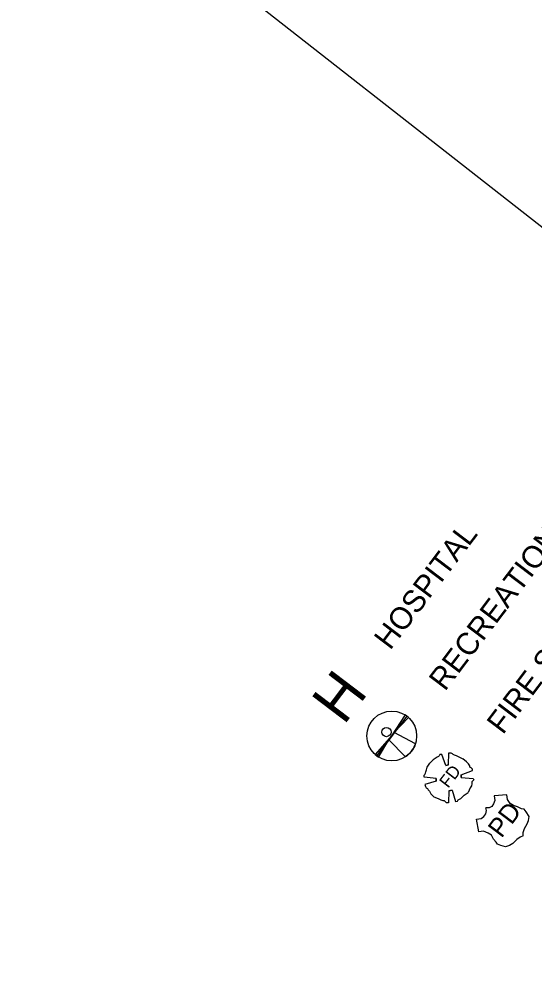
# Model space of a CAD drawing. Extents: x 586326 to 623965, y 4819854 to 4857850.
# Drawn here: x 608409 to 610982, y 4848747 to 4853470 of the extents above; entities that cross this region are included whole.
import ezdxf

# ---------------------------------------------------------------- set-up
doc = ezdxf.new("R2010")
doc.units = 0
doc.layers.add('City Border', color=7, linetype='Continuous')
doc.layers.add('Legend', color=7, linetype='Continuous')

msp = doc.modelspace()

# ---------------------------------------------------------------- linework, layer by layer
at = {"layer": 'City Border'}
msp.add_lwpolyline([(586325.7, 4835119.3), (604090.7, 4857849.7), (616179.7, 4848401.5), (598414.7, 4825671.1)], close=True, dxfattribs=at)
at = {"layer": 'Legend'}
for p, q in [((610346.3, 4849993.3), (610196.1, 4849795.3)), ((610196.1, 4849795.3), (610256.7, 4849875.1))]:
    msp.add_line(p, q, dxfattribs=at)
msp.add_lwpolyline([(610270.6, 4849894.4), (610187.5, 4849802.5), (610196.1, 4849795.3), (610205, 4849789.1), (610256.7, 4849875.1), (610339.3, 4849790.4), (610343.7, 4849793.4), (610349.7, 4849797.9), (610353.2, 4849801), (610353.8, 4849801.5), (610355.9, 4849803.4), (610361.3, 4849808.6), (610365.7, 4849813.6), (610370.2, 4849819.2), (610373.6, 4849824), (610377, 4849829.4), (610378.8, 4849832.1), (610380.9, 4849836), (610383.5, 4849841), (610385, 4849844.7), (610389.3, 4849855), (610283.9, 4849912), (610355.5, 4849985.8), (610346.3, 4849993.3), (610337.9, 4849999.1)], close=True, dxfattribs=at)
for points in [[(610554.3, 4849750.2), (610541.1, 4849746.7), (610520.4, 4849802.8), (610510.5, 4849802.6), (610507.2, 4849795.9), (610504, 4849792.6), (610497.4, 4849789.2), (610487.5, 4849782.4), (610477.7, 4849775.6), (610461.4, 4849758.8), (610461.4, 4849758.8)], [(610541.1, 4849746.7), (610554.3, 4849750.2), (610556.8, 4849809.9), (610566.7, 4849810.1), (610573.4, 4849806.9), (610576.8, 4849803.6), (610583.5, 4849800.4), (610593.5, 4849797.2), (610606.8, 4849790.8), (610626.9, 4849781.1), (610626.9, 4849781.1)], [(610492.5, 4849669.7), (610492.3, 4849682.9), (610432.5, 4849688.7), (610432.4, 4849698.6), (610435.7, 4849702), (610438.9, 4849708.7), (610442.1, 4849715.4), (610445.3, 4849725.4), (610448.4, 4849738.7), (610461.4, 4849758.8), (610461.4, 4849758.8)], [(610618.3, 4849688.1), (610618.1, 4849701.4), (610674.2, 4849722.1), (610674.1, 4849728.7), (610667.3, 4849735.3), (610660.7, 4849738.5), (610660.6, 4849745.1), (610653.8, 4849755), (610643.7, 4849764.8), (610626.9, 4849781.1), (610626.9, 4849781.1)], [(610618.1, 4849701.4), (610618.3, 4849688.1), (610678.1, 4849682.4), (610681.5, 4849675.8), (610674.9, 4849669.1), (610671.7, 4849665.7), (610671.8, 4849655.7), (610668.7, 4849645.7), (610662.2, 4849635.7), (610652.6, 4849612.3), (610652.6, 4849612.3)], [(610492.3, 4849682.9), (610492.5, 4849669.7), (610436.4, 4849652.3), (610439.9, 4849642.4), (610443.3, 4849635.8), (610450, 4849632.6), (610453.4, 4849626), (610460.1, 4849619.5), (610466.9, 4849606.3), (610483.7, 4849590), (610483.7, 4849590)], [(610572.8, 4849624.4), (610556.3, 4849620.9), (610553.8, 4849561.1), (610543.9, 4849561), (610540.5, 4849564.3), (610533.8, 4849570.8), (610527.1, 4849570.7), (610517.1, 4849573.9), (610503.8, 4849580.3), (610483.7, 4849590), (610483.7, 4849590)], [(610556.3, 4849620.9), (610572.8, 4849624.4), (610590.2, 4849568.3), (610600.1, 4849568.5), (610603.4, 4849575.1), (610609.9, 4849578.5), (610616.5, 4849582), (610623.1, 4849588.7), (610632.9, 4849598.8), (610652.6, 4849612.3), (610652.6, 4849612.3)], [(610928.1, 4849395.9), (610927.9, 4849412.5), (610934.2, 4849432.5), (610947.1, 4849455.9), (610953.5, 4849472.6), (610956.5, 4849492.5), (610942.9, 4849515.6), (610932.8, 4849528.7), (610919.5, 4849531.8), (610899.4, 4849541.4), (610879.4, 4849547.8), (610862.7, 4849557.5), (610849.1, 4849577.2), (610845.5, 4849600.4), (610782.5, 4849596.1), (610786.2, 4849572.9), (610779.8, 4849556.3), (610770.1, 4849542.9), (610756.9, 4849536), (610740.3, 4849535.8)], [(610928.1, 4849395.9), (610911.6, 4849389.1), (610895.2, 4849378.9), (610875.6, 4849358.7), (610859.2, 4849348.5), (610839.4, 4849341.6), (610816, 4849347.9), (610799.4, 4849354.2), (610792.6, 4849364.1), (610779.1, 4849380.5), (610768.8, 4849400.2), (610752.1, 4849409.9), (610728.8, 4849419.5), (610705.6, 4849415.9), (610694.7, 4849478.7), (610717.9, 4849482.4), (610731, 4849492.5), (610740.8, 4849505.9), (610743.8, 4849522.6), (610740.3, 4849535.8)]]:
    msp.add_lwpolyline(points, dxfattribs=at)
for centre, radius in [((610271.2, 4849894.3), 124.3), ((610244.7, 4849914.1), 23.2)]:
    msp.add_circle(centre, radius, dxfattribs=at)

# ---------------------------------------------------------------- texts
for s, height, rotation, p in [('RECREATION CENTRE', 110.543, 52.845, (610536.9, 4850113.5)), ('HOSPITAL', 110.54, 52.845, (610263.1, 4850318.4)), ('FIRE STATION', 110.543, 52.845, (610825.9, 4849897)), ('H', 214.8, 52.845, (610031.4, 4849944.1)), ('FD', 62.14, 52.5104, (610552.8, 4849630.8)), ('PD', 93.22, 52.845, (610818.9, 4849381.1))]:
    msp.add_text(s, height=height, rotation=rotation, dxfattribs=at).set_placement(p)

doc.saveas('drawing.dxf')
